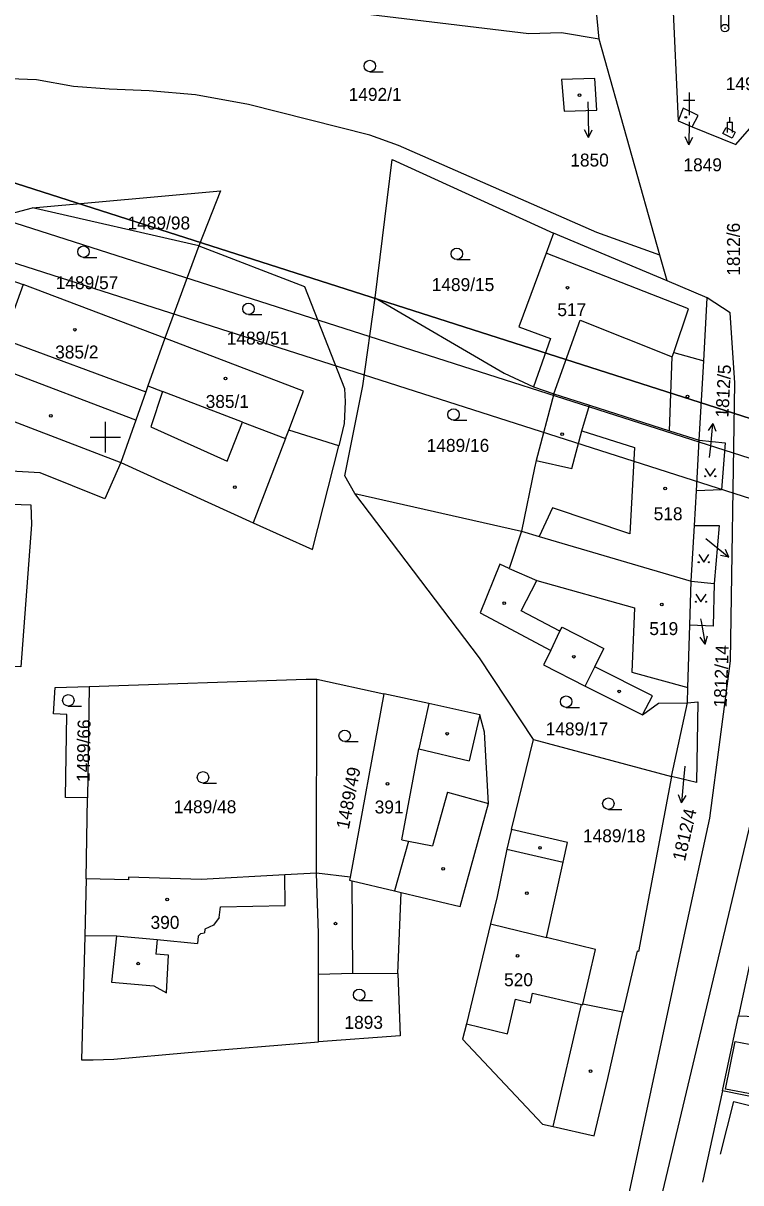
# Model space of a CAD drawing. Extents: x -779302 to -774398, y -1144902 to -1142831.
# Drawn here: x -777410.8 to -777316.5, y -1143997.9 to -1143845.6 of the extents above; entities that cross this region are included whole.
import ezdxf

# ---------------------------------------------------------------- set-up
doc = ezdxf.new("R2010")
doc.units = 0
for name, color, linetype in [('hektosit - Vrstva 5', 7, 'Continuous'), ('Hranice parcel', 7, 'Continuous'), ('Parcelní čísla', 7, 'Continuous'), ('Pop  PČ popisy', 7, 'Continuous'), ('Poz předměty', 7, 'Continuous'), ('Vnitřní kresba', 7, 'Continuous'), ('Vrstva 1', 7, 'Continuous'), ('Značky budov', 7, 'Continuous'), ('Značky kultur', 7, 'Continuous')]:
    doc.layers.add(name, color=color, linetype=linetype)

msp = doc.modelspace()

# ---------------------------------------------------------------- linework, layer by layer
at = {"layer": 'hektosit - Vrstva 5'}
for p, q in [((-777400, -1143898), (-777400, -1143902)), ((-777402, -1143900), (-777398, -1143900))]:
    msp.add_line(p, q, dxfattribs=at)
at = {"layer": 'Hranice parcel'}
for p, q in [((-777335.13, -1143847.76), (-777336.84, -1143829.8)), ((-777325.74, -1143837.19), (-777324.77, -1143858.48)), ((-777327.16, -1143876.09), (-777335.13, -1143847.76)), ((-777324.77, -1143858.48), (-777322.91, -1143859.24)), ((-777387.71, -1143874.9), (-777409.57, -1143869.91)), ((-777326.2, -1143879.49), (-777341.11, -1143873.24)), ((-777387.71, -1143874.9), (-777392.16, -1143887)), ((-777422.97, -1143875.68), (-777410.76, -1143879.95)), ((-777326.2, -1143879.49), (-777327.16, -1143876.09)), ((-777320.94, -1143881.7), (-777326.2, -1143879.49)), ((-777392.16, -1143887), (-777410.76, -1143879.95)), ((-777343.77, -1143893.39), (-777341.08, -1143894.3)), ((-777322.36, -1143907.03), (-777321.99, -1143900.4)), ((-777397.97, -1143903.33), (-777400.06, -1143908.12)), ((-777367.23, -1143907.4), (-777345.34, -1143912.34)), ((-777322.62, -1143911.62), (-777322.36, -1143907.03)), ((-777323.04, -1143918.9), (-777322.62, -1143911.62)), ((-777323.22, -1143924.67), (-777323.04, -1143918.9)), ((-777323.04, -1143918.9), (-777320.04, -1143919.22)), ((-777402.11, -1143932.75), (-777402.33, -1143947.36)), ((-777372.24, -1143957.25), (-777372.2, -1143931.77)), ((-777372.2, -1143931.77), (-777363.4, -1143933.71)), ((-777325.64, -1143944.56), (-777323.54, -1143934.88)), ((-777346.63, -1143951.52), (-777343.75, -1143939.71)), ((-777343.75, -1143939.71), (-777325.64, -1143944.56)), ((-777402.5, -1143958.01), (-777402.33, -1143947.36)), ((-777314.28, -1143964.19), (-777316.81, -1143975.99)), ((-777318.94, -1143985.81), (-777316.81, -1143975.99)), ((-777318.94, -1143985.81), (-777321.57, -1143997.81)), ((-777307.63, -1143988.11), (-777318.94, -1143985.81))]:
    msp.add_line(p, q, dxfattribs=at)
for points in [[(-777335.13, -1143847.76), (-777340.09, -1143846.92), (-777344.36, -1143847.04), (-777374.57, -1143843.43)], [(-777322.91, -1143859.24), (-777317.16, -1143861.59), (-777303.94, -1143846.43)], [(-777294.6, -1143849.93), (-777307.3, -1143865.67), (-777309.05, -1143868.8), (-777311.09, -1143883.18), (-777313.96, -1143945.06), (-777339.24, -1144051.23), (-777343.7, -1144063.85), (-777354.92, -1144095.57), (-777359.4, -1144105.13), (-777377.33, -1144140.81), (-777384.39, -1144152.73), (-777399.7, -1144183.35)], [(-777327.16, -1143876.09), (-777335.43, -1143873.14), (-777361.49, -1143861.7), (-777365.24, -1143860.37), (-777381.18, -1143856.34), (-777388.13, -1143855.07), (-777394.23, -1143854.52), (-777399.48, -1143854.32), (-777404.16, -1143853.96), (-777409.04, -1143853.1), (-777419.52, -1143852.7)], [(-777340.07, -1143853.04), (-777339.71, -1143857.22), (-777335.43, -1143857.07), (-777335.7, -1143852.93), (-777340.07, -1143853.04)], [(-777322.91, -1143859.24), (-777322.13, -1143857.78), (-777324.11, -1143856.79), (-777324.77, -1143858.48)], [(-777364.55, -1143881.7), (-777362.31, -1143863.53), (-777341.11, -1143873.24)], [(-777409.57, -1143869.91), (-777384.85, -1143867.66), (-777387.71, -1143874.9)], [(-777422.97, -1143875.68), (-777422.14, -1143873.24), (-777409.57, -1143869.91)], [(-777341.11, -1143873.24), (-777342.08, -1143875.86), (-777345.66, -1143885.53), (-777341.51, -1143887.06), (-777343.77, -1143893.39)], [(-777387.71, -1143874.9), (-777373.82, -1143880.22), (-777368.59, -1143893.6), (-777368.48, -1143895.35), (-777368.62, -1143898.23), (-777369.33, -1143901.14)], [(-777410.76, -1143879.95), (-777413.35, -1143887.12), (-777413.56, -1143887.69), (-777425.6, -1143883.24)], [(-777367.23, -1143907.4), (-777368.53, -1143905.08), (-777366.19, -1143893.28), (-777364.55, -1143881.7)], [(-777364.55, -1143881.7), (-777347.61, -1143891.58), (-777343.77, -1143893.39)], [(-777332.65, -1144006.07), (-777323.96, -1143965.53), (-777320.6, -1143950.03), (-777317.86, -1143929.35), (-777317.3, -1143892.87), (-777317.93, -1143883.67), (-777320.94, -1143881.7)], [(-777321.99, -1143900.4), (-777321.38, -1143889.97), (-777320.94, -1143881.7)], [(-777392.16, -1143887), (-777394.39, -1143893.25), (-777394.67, -1143894.05), (-777395.99, -1143897.77), (-777397.97, -1143903.33)], [(-777369.33, -1143901.14), (-777375.91, -1143899.08), (-777373.97, -1143893.98), (-777392.16, -1143887)], [(-777428.52, -1143891.82), (-777417.94, -1143895.67), (-777397.97, -1143903.33)], [(-777341.08, -1143894.3), (-777343.39, -1143903.06), (-777343.64, -1143904.03), (-777345.34, -1143912.34)], [(-777341.08, -1143894.3), (-777336.42, -1143895.79), (-777325.89, -1143899.15), (-777321.99, -1143900.4)], [(-777321.99, -1143900.4), (-777318.58, -1143900.73), (-777319.05, -1143906.93), (-777322.36, -1143907.03)], [(-777397.97, -1143903.33), (-777380.56, -1143911.25), (-777372.76, -1143914.75), (-777369.33, -1143901.14)], [(-777400.06, -1143908.12), (-777408.55, -1143904.69), (-777432.39, -1143903.31)], [(-777343.75, -1143939.71), (-777350.86, -1143928.98), (-777367.23, -1143907.4)], [(-777416.15, -1143908.69), (-777409.77, -1143908.89), (-777409.7, -1143911.46), (-777411.07, -1143930.18), (-777416.41, -1143930.04), (-777417.51, -1143929.96)], [(-777345.34, -1143912.34), (-777346.93, -1143917.23), (-777348.19, -1143916.67), (-777350.77, -1143923.07), (-777341.49, -1143928), (-777342.43, -1143929.88), (-777336.95, -1143932.69), (-777329.44, -1143936.48), (-777327.35, -1143934.91), (-777323.54, -1143934.88)], [(-777345.34, -1143912.34), (-777342.99, -1143913.03), (-777323.04, -1143918.9)], [(-777322.62, -1143911.62), (-777319.39, -1143911.58), (-777320.04, -1143919.22)], [(-777320.04, -1143919.22), (-777320.16, -1143924.82), (-777323.22, -1143924.67)], [(-777323.54, -1143934.88), (-777323.48, -1143932.88), (-777323.22, -1143924.67)], [(-777402.33, -1143947.36), (-777405.2, -1143947.32), (-777405.06, -1143936.43), (-777406.8, -1143936.33), (-777406.57, -1143932.89), (-777402.11, -1143932.75)], [(-777402.11, -1143932.75), (-777373.6, -1143931.76), (-777372.2, -1143931.77)], [(-777363.4, -1143933.71), (-777367.83, -1143957.76), (-777372.24, -1143957.25)], [(-777361.57, -1143970.44), (-777361.14, -1143959.78), (-777353.37, -1143961.64), (-777349.67, -1143948.11), (-777350.18, -1143938.72), (-777350.82, -1143936.44), (-777357.51, -1143934.99), (-777363.4, -1143933.71)], [(-777323.54, -1143934.88), (-777322.17, -1143934.76), (-777322.35, -1143945.33), (-777325.64, -1143944.56)], [(-777325.64, -1143944.56), (-777329.95, -1143967.52), (-777330.12, -1143967.47), (-777332.01, -1143975.52)], [(-777346.63, -1143951.52), (-777347.26, -1143954.09), (-777348.51, -1143960.32), (-777349.38, -1143963.89), (-777352.57, -1143977.01), (-777353.07, -1143979.04), (-777342.56, -1143990.2), (-777341.15, -1143990.53), (-777335.78, -1143991.75), (-777334.01, -1143984.21), (-777332.01, -1143975.52)], [(-777332.01, -1143975.52), (-777337.26, -1143974.45), (-777335.59, -1143967.26), (-777342.05, -1143965.68), (-777339.86, -1143955.79), (-777339.29, -1143953.22), (-777346.63, -1143951.52)], [(-777402.5, -1143958.01), (-777402.7, -1143965.53), (-777403.13, -1143981.77), (-777401.59, -1143981.77), (-777398.88, -1143981.65), (-777389.09, -1143980.8), (-777372.01, -1143979.38)], [(-777372.24, -1143957.25), (-777376.4, -1143957.46), (-777387.4, -1143958.06), (-777396.94, -1143957.77), (-777396.94, -1143958.12), (-777402.5, -1143958.01)], [(-777372.01, -1143970.52), (-777372, -1143965.18), (-777372.24, -1143957.25)], [(-777372.01, -1143970.52), (-777367.5, -1143970.39), (-777361.57, -1143970.44)], [(-777361.57, -1143970.44), (-777361.25, -1143978.6), (-777372.01, -1143979.38)], [(-777372.01, -1143979.38), (-777371.98, -1143975.94), (-777372.01, -1143970.52)], [(-777316.81, -1143975.99), (-777308.74, -1143976.27), (-777300.05, -1143976.62)], [(-777317.28, -1143979.37), (-777309.91, -1143980.75), (-777311.11, -1143987.03), (-777318.52, -1143985.61), (-777317.28, -1143979.37)]]:
    msp.add_lwpolyline(points, dxfattribs=at)
at = {"layer": 'Pop  PČ popisy'}
for p, q in [((-777336.61, -1143855.99), (-777336.57, -1143857.65)), ((-777336.57, -1143857.65), (-777336.52, -1143860.65)), ((-777336.52, -1143860.65), (-777337.04, -1143859.66)), ((-777336.52, -1143860.65), (-777336.03, -1143859.64)), ((-777323.29, -1143858.6), (-777323.34, -1143861.6)), ((-777323.29, -1143858.58), (-777323.29, -1143858.6)), ((-777323.34, -1143861.6), (-777323.83, -1143860.59)), ((-777323.34, -1143861.6), (-777322.82, -1143860.61)), ((-777320.22, -1143898.19), (-777320.81, -1143899.14)), ((-777320.48, -1143901.18), (-777320.22, -1143898.19)), ((-777320.22, -1143898.19), (-777319.81, -1143899.23)), ((-777320.62, -1143902.68), (-777320.48, -1143901.18)), ((-777321.13, -1143913.29), (-777320.42, -1143913.87)), ((-777320.42, -1143913.87), (-777318.09, -1143915.76)), ((-777318.09, -1143915.76), (-777319.18, -1143915.52)), ((-777318.09, -1143915.76), (-777318.55, -1143914.74)), ((-777321.8, -1143923.85), (-777321.73, -1143924.22)), ((-777321.73, -1143924.22), (-777321.21, -1143927.18)), ((-777321.21, -1143927.18), (-777321.88, -1143926.28)), ((-777321.21, -1143927.18), (-777320.89, -1143926.1)), ((-777323.89, -1143943.18), (-777324.04, -1143945.01)), ((-777324.04, -1143945.01), (-777324.3, -1143948)), ((-777324.3, -1143948), (-777324.71, -1143946.96)), ((-777324.3, -1143948), (-777323.71, -1143947.05))]:
    msp.add_line(p, q, dxfattribs=at)
at = {"layer": 'Poz předměty'}
for p, q in [((-777319.11, -1143846.3), (-777319.11, -1143844.3)), ((-777318.11, -1143846.3), (-777318.11, -1143844.3))]:
    msp.add_line(p, q, dxfattribs=at)
for radius in [0.5, 0.0303]:
    msp.add_circle((-777318.61, -1143846.3), radius, dxfattribs=at)
at = {"layer": 'Vnitřní kresba'}
for p, q in [((-777318.88, -1143860.14), (-777318.47, -1143859.33)), ((-777318.47, -1143859.33), (-777317.25, -1143859.94)), ((-777317.66, -1143860.75), (-777318.88, -1143860.14)), ((-777317.25, -1143859.94), (-777317.66, -1143860.75)), ((-777323.39, -1143883.17), (-777342.08, -1143875.86)), ((-777325.34, -1143888.89), (-777323.39, -1143883.17)), ((-777341.08, -1143894.3), (-777337.63, -1143884.63)), ((-777337.63, -1143884.63), (-777325.53, -1143889.47)), ((-777413.35, -1143887.12), (-777394.67, -1143894.05)), ((-777325.89, -1143899.15), (-777325.53, -1143889.47)), ((-777325.53, -1143889.47), (-777325.34, -1143888.89)), ((-777325.34, -1143888.89), (-777321.38, -1143889.97)), ((-777395.99, -1143897.77), (-777414.64, -1143890.69)), ((-777394.39, -1143893.25), (-777392.46, -1143893.99)), ((-777392.46, -1143893.99), (-777394.03, -1143898.65)), ((-777381.99, -1143898.03), (-777392.46, -1143893.99)), ((-777337.42, -1143899.19), (-777336.42, -1143895.79)), ((-777394.03, -1143898.65), (-777383.98, -1143903.14)), ((-777383.98, -1143903.14), (-777381.99, -1143898.03)), ((-777381.99, -1143898.03), (-777376.34, -1143900.2)), ((-777376.34, -1143900.2), (-777375.91, -1143899.08)), ((-777338.72, -1143904.1), (-777337.42, -1143899.19)), ((-777337.42, -1143899.19), (-777330.51, -1143901.37)), ((-777376.34, -1143900.2), (-777380.56, -1143911.25)), ((-777330.51, -1143901.37), (-777331.11, -1143912.69)), ((-777343.39, -1143903.06), (-777338.72, -1143904.1)), ((-777341.27, -1143909.26), (-777342.99, -1143913.03)), ((-777331.11, -1143912.69), (-777341.27, -1143909.26)), ((-777346.93, -1143917.23), (-777343.32, -1143918.82)), ((-777345.39, -1143922.82), (-777343.32, -1143918.82)), ((-777343.32, -1143918.82), (-777330.51, -1143922.42)), ((-777340.28, -1143925.47), (-777345.39, -1143922.82)), ((-777330.51, -1143922.42), (-777330.84, -1143930.87)), ((-777340.28, -1143925.47), (-777340, -1143924.93)), ((-777340, -1143924.93), (-777334.52, -1143927.77)), ((-777341.49, -1143928), (-777340.28, -1143925.47)), ((-777335.7, -1143930.16), (-777334.52, -1143927.77)), ((-777336.95, -1143932.69), (-777335.7, -1143930.16)), ((-777328.12, -1143933.95), (-777335.7, -1143930.16)), ((-777330.84, -1143930.87), (-777323.48, -1143932.88)), ((-777329.44, -1143936.48), (-777328.12, -1143933.95)), ((-777357.51, -1143934.99), (-777358.8, -1143940.92)), ((-777350.82, -1143936.44), (-777352.2, -1143942.49)), ((-777361.03, -1143952.89), (-777358.8, -1143940.92)), ((-777358.8, -1143940.92), (-777352.2, -1143942.49)), ((-777355.07, -1143946.63), (-777357, -1143953.67)), ((-777355.07, -1143946.63), (-777349.67, -1143948.11)), ((-777360.15, -1143953.06), (-777361.99, -1143959.57)), ((-777361.03, -1143952.89), (-777360.15, -1143953.06)), ((-777360.15, -1143953.06), (-777357, -1143953.67)), ((-777347.26, -1143954.09), (-777339.86, -1143955.79)), ((-777376.35, -1143961.5), (-777376.4, -1143957.46)), ((-777367.83, -1143957.76), (-777367.9, -1143958.16)), ((-777367.9, -1143958.16), (-777367.56, -1143958.24)), ((-777367.56, -1143958.24), (-777361.99, -1143959.57)), ((-777367.5, -1143970.39), (-777367.56, -1143958.24)), ((-777361.99, -1143959.57), (-777361.14, -1143959.78)), ((-777385.03, -1143963.06), (-777384.86, -1143961.67)), ((-777384.86, -1143961.67), (-777376.35, -1143961.5)), ((-777385.03, -1143963.06), (-777385.78, -1143964.07)), ((-777386.91, -1143964.61), (-777386.96, -1143965.08)), ((-777385.78, -1143964.07), (-777386.91, -1143964.61)), ((-777349.38, -1143963.89), (-777342.05, -1143965.68)), ((-777398.52, -1143965.48), (-777402.7, -1143965.53)), ((-777398.52, -1143965.48), (-777399.16, -1143971.54)), ((-777398.52, -1143965.48), (-777393.19, -1143965.98)), ((-777393.19, -1143965.98), (-777393.36, -1143967.87)), ((-777393.19, -1143965.98), (-777387.87, -1143966.47)), ((-777387.78, -1143965.53), (-777387.87, -1143966.47)), ((-777387.78, -1143965.53), (-777387.43, -1143965.19)), ((-777387.43, -1143965.19), (-777386.96, -1143965.08)), ((-777391.7, -1143968.02), (-777393.36, -1143967.87)), ((-777391.97, -1143972.95), (-777391.7, -1143968.02)), ((-777399.16, -1143971.54), (-777393.63, -1143972.04)), ((-777393.63, -1143972.04), (-777391.97, -1143972.95)), ((-777347.17, -1143978.33), (-777346.12, -1143973.8)), ((-777346.12, -1143973.8), (-777344.16, -1143974.26)), ((-777344.16, -1143974.26), (-777343.87, -1143973.02)), ((-777343.87, -1143973.02), (-777337.46, -1143974.51)), ((-777341.15, -1143990.53), (-777337.46, -1143974.51)), ((-777337.46, -1143974.51), (-777337.28, -1143974.55)), ((-777337.28, -1143974.55), (-777337.26, -1143974.45)), ((-777352.57, -1143977.01), (-777347.17, -1143978.33)), ((-777319.18, -1143994.13), (-777317.45, -1143987.24)), ((-777317.45, -1143987.24), (-777309.72, -1143989.14))]:
    msp.add_line(p, q, dxfattribs=at)
at = {"layer": 'Vrstva 1'}
for points in [[(-776606.88, -1143822.95), (-777806.9, -1143438.86), (-777897.43, -1143721.71), (-776697.42, -1144105.81)], [(-776700.65, -1144099.52), (-777891.15, -1143718.47), (-777803.66, -1143445.14), (-776613.17, -1143826.19)], [(-776619.45, -1143829.42), (-777605.19, -1143513.91), (-777689.63, -1143777.73), (-776703.89, -1144093.24)], [(-776703.89, -1144093.24), (-777689.63, -1143777.73), (-777605.19, -1143513.91), (-776619.45, -1143829.42)]]:
    msp.add_lwpolyline(points, close=True, dxfattribs=at)
at = {"layer": 'Značky budov'}
for p, q in [((-777323.3, -1143854.74), (-777323.3, -1143857.74)), ((-777324.05, -1143855.74), (-777322.55, -1143855.74))]:
    msp.add_line(p, q, dxfattribs=at)
for centre, radius in [((-777337.71, -1143855.1), 0.175), ((-777323.74, -1143858.01), 0.117), ((-777339.29, -1143880.38), 0.175), ((-777403.98, -1143885.89), 0.175), ((-777384.21, -1143892.3), 0.175), ((-777323.52, -1143894.67), 0.175), ((-777407.15, -1143897.2), 0.175), ((-777339.98, -1143899.62), 0.175), ((-777382.99, -1143906.58), 0.175), ((-777326.45, -1143906.75), 0.175), ((-777347.59, -1143921.81), 0.175), ((-777326.92, -1143921.97), 0.175), ((-777338.45, -1143928.83), 0.175), ((-777332.51, -1143933.38), 0.175), ((-777355.1, -1143938.94), 0.175), ((-777362.92, -1143945.51), 0.175), ((-777342.9, -1143953.93), 0.175), ((-777355.63, -1143956.67), 0.175), ((-777344.64, -1143959.87), 0.175), ((-777391.87, -1143960.71), 0.175), ((-777369.76, -1143963.88), 0.175), ((-777395.69, -1143969.13), 0.175), ((-777345.84, -1143968.1), 0.175), ((-777336.25, -1143983.24), 0.175)]:
    msp.add_circle(centre, radius, dxfattribs=at)
at = {"layer": 'Značky kultur'}
for p, q in [((-777365.25, -1143852.02), (-777363.5, -1143852.02)), ((-777317.96, -1143858.65), (-777317.96, -1143857.98)), ((-777318.29, -1143858.65), (-777317.62, -1143858.65)), ((-777318.29, -1143859.99), (-777318.29, -1143858.65)), ((-777317.62, -1143859.99), (-777317.62, -1143858.65)), ((-777402.85, -1143876.4), (-777401.1, -1143876.4)), ((-777353.83, -1143876.68), (-777352.08, -1143876.68)), ((-777381.18, -1143883.91), (-777379.43, -1143883.91)), ((-777354.25, -1143897.77), (-777352.5, -1143897.77)), ((-777404.85, -1143935.31), (-777403.1, -1143935.31)), ((-777339.47, -1143935.48), (-777337.72, -1143935.48)), ((-777368.55, -1143939.96), (-777366.8, -1143939.96)), ((-777387.16, -1143945.42), (-777385.41, -1143945.42)), ((-777333.92, -1143948.87), (-777332.17, -1143948.87)), ((-777366.65, -1143973.98), (-777364.9, -1143973.98))]:
    msp.add_line(p, q, dxfattribs=at)
for points in [[(-777321.21, -1143904.13), (-777320.54, -1143905.14), (-777319.87, -1143904.13)], [(-777322.06, -1143915.42), (-777321.39, -1143916.43), (-777320.72, -1143915.42)], [(-777322.43, -1143920.61), (-777321.76, -1143921.62), (-777321.09, -1143920.61)]]:
    msp.add_lwpolyline(points, dxfattribs=at)
for centre, radius in [((-777365.25, -1143851.27), 0.75), ((-777402.85, -1143875.65), 0.75), ((-777353.83, -1143875.93), 0.75), ((-777381.18, -1143883.16), 0.75), ((-777354.25, -1143897.02), 0.75), ((-777321.21, -1143905.14), 0.067), ((-777319.87, -1143905.14), 0.067), ((-777322.06, -1143916.43), 0.067), ((-777320.72, -1143916.43), 0.067), ((-777322.43, -1143921.62), 0.067), ((-777321.09, -1143921.62), 0.067), ((-777404.85, -1143934.56), 0.75), ((-777339.47, -1143934.73), 0.75), ((-777368.55, -1143939.21), 0.75), ((-777387.16, -1143944.67), 0.75), ((-777333.92, -1143948.12), 0.75), ((-777366.65, -1143973.23), 0.75)]:
    msp.add_circle(centre, radius, dxfattribs=at)

# ---------------------------------------------------------------- texts
at = {"layer": 'Parcelní čísla'}
for s, p in [('1495/1', (-777318.5, -1143854.44)), ('1492/1', (-777368.03, -1143855.85)), ('1850', (-777338.92, -1143864.47)), ('1849', (-777324.06, -1143865.09)), ('1489/98', (-777397.07, -1143872.73)), ('1489/57', (-777406.5, -1143880.57)), ('1489/15', (-777357.12, -1143880.82)), ('517', (-777340.62, -1143884.11)), ('1489/51', (-777384.04, -1143887.85)), ('385/2', (-777406.58, -1143889.67)), ('385/1', (-777386.81, -1143896.16)), ('1489/16', (-777357.78, -1143901.93)), ('518', (-777327.97, -1143910.91)), ('519', (-777328.54, -1143925.99)), ('1489/17', (-777342.15, -1143939.16)), ('1489/48', (-777391, -1143949.38)), ('391', (-777364.61, -1143949.41)), ('1489/18', (-777337.25, -1143953.19)), ('390', (-777394.05, -1143964.56)), ('520', (-777347.62, -1143972.09)), ('1893', (-777368.58, -1143977.69))]:
    msp.add_text(s, height=1.7, dxfattribs=at).set_placement(p)
for s, rotation, p in [('1812/6', 90, (-777316.64, -1143878.81)), ('1812/5', 87, (-777318.16, -1143897.46)), ('1812/14', 88, (-777318.39, -1143935.53)), ('1489/66', 89, (-777402.06, -1143945.29)), ('1489/49', 79, (-777368.02, -1143951.57)), ('1812/4', 77, (-777323.87, -1143955.77))]:
    msp.add_text(s, height=1.7, rotation=rotation, dxfattribs=at).set_placement(p)

doc.saveas('drawing.dxf')
